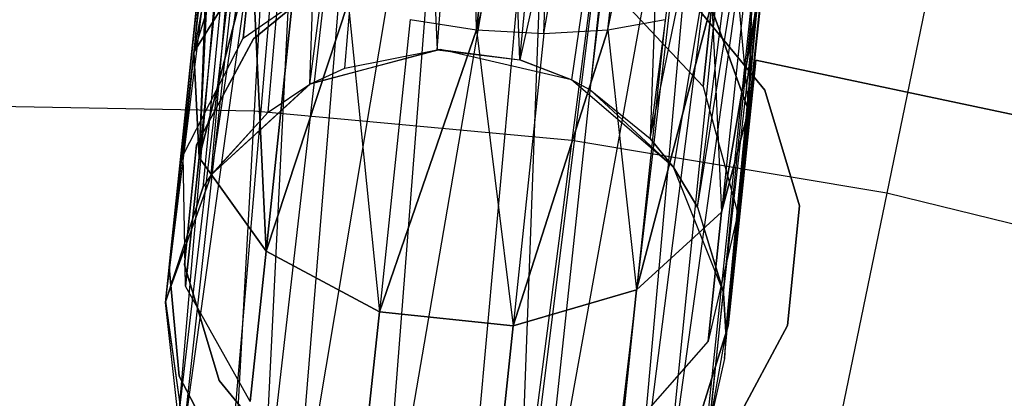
# Model space of a CAD drawing. Extents: x 0.3 to 7.1, y -3.38 to 3.38.
# Tile 310 of 394: x 3.7 to 4.05, y 1.43 to 1.57. Entities that reach past the tile are written whole.
import ezdxf

# ---------------------------------------------------------------- set-up
doc = ezdxf.new("R2010")
doc.units = 0
doc.header["$LTSCALE"] = 2.54
doc.layers.get('0').update_dxf_attribs({"linetype": 'CONTINUOUS'})

# ---------------------------------------------------------------- blocks, each defined once
blk = doc.blocks.new('SINGLES_B_BB_STL')
at = {"color": 0}
for p, q in [((3.90736, 1.56349, 14.39164), (3.98148, 1.926, 14.56186)), ((3.90736, 1.56349, 14.39164), (3.98148, 1.926, 14.56186)), ((3.86063, 1.56349, 13.85926), (3.85159, 1.92212, 13.67289)), ((3.86063, 1.56349, 13.85926), (3.85159, 1.92212, 13.67289)), ((3.94403, 1.91241, 14.58838), (3.86063, 1.56349, 14.40201)), ((3.94403, 1.91241, 14.58838), (3.86063, 1.56349, 14.40201)), ((3.86063, 1.56349, 14.40201), (3.89715, 1.911, 14.59795)), ((3.86063, 1.56349, 14.40201), (3.89715, 1.911, 14.59795)), ((3.89715, 1.911, 13.66332), (3.86063, 1.56349, 13.85926)), ((3.89715, 1.911, 13.66332), (3.86063, 1.56349, 13.85926)), ((3.88456, 1.56222, 14.39938), (3.94403, 1.91241, 14.58838)), ((3.88456, 1.56222, 14.39938), (3.94403, 1.91241, 14.58838)), ((3.88456, 1.56222, 13.86189), (3.94403, 1.91241, 13.67289)), ((3.88456, 1.56222, 13.86189), (3.94403, 1.91241, 13.67289)), ((3.88456, 1.56222, 13.86189), (3.89715, 1.911, 13.66332)), ((3.88456, 1.56222, 13.86189), (3.89715, 1.911, 13.66332)), ((3.90736, 1.56349, 14.39164), (3.94403, 1.91241, 14.58838)), ((3.90736, 1.56349, 14.39164), (3.94403, 1.91241, 14.58838)), ((3.90736, 1.56349, 13.86962), (3.94403, 1.91241, 13.67289)), ((3.90736, 1.56349, 13.86962), (3.94403, 1.91241, 13.67289)), ((3.80128, 1.54414, 41.75718), (3.83561, 1.81308, 41.64151)), ((3.80128, 1.54414, 41.75718), (3.83561, 1.81308, 41.64151)), ((3.81375, 1.54991, 41.76202), (3.83561, 1.81308, 41.64151)), ((3.81375, 1.54991, 41.76202), (3.83561, 1.81308, 41.64151)), ((3.83561, 1.81308, 41.64151), (3.84657, 1.55644, 41.76883)), ((3.83561, 1.81308, 41.64151), (3.84657, 1.55644, 41.76883)), ((3.84657, 1.55644, 41.76883), (3.86665, 1.81521, 41.65211)), ((3.84657, 1.55644, 41.76883), (3.86665, 1.81521, 41.65211)), ((3.87597, 1.55288, 41.76851), (3.86665, 1.81521, 41.65211)), ((3.87597, 1.55288, 41.76851), (3.86665, 1.81521, 41.65211)), ((3.87597, 1.55288, 41.76851), (3.90074, 1.81213, 41.6531)), ((3.87597, 1.55288, 41.76851), (3.90074, 1.81213, 41.6531)), ((3.80973, 1.80626, 41.62273), (3.7661, 1.51183, 41.73241)), ((3.80973, 1.80626, 41.62273), (3.7661, 1.51183, 41.73241)), ((3.78646, 1.5342, 41.74929), (3.80973, 1.80626, 41.62273)), ((3.78646, 1.5342, 41.74929), (3.80973, 1.80626, 41.62273)), ((3.80128, 1.54414, 41.75718), (3.80973, 1.80626, 41.62273)), ((3.80128, 1.54414, 41.75718), (3.80973, 1.80626, 41.62273)), ((3.93231, 1.80414, 41.6439), (3.87597, 1.55288, 41.76851)), ((3.93231, 1.80414, 41.6439), (3.87597, 1.55288, 41.76851)), ((3.8945, 1.54571, 41.76495), (3.93231, 1.80414, 41.6439)), ((3.8945, 1.54571, 41.76495), (3.93231, 1.80414, 41.6439)), ((3.901, 1.54212, 41.76296), (3.93231, 1.80414, 41.6439)), ((3.901, 1.54212, 41.76296), (3.93231, 1.80414, 41.6439)), ((3.93231, 1.80414, 41.6439), (3.9224, 1.5248, 41.75264)), ((3.93231, 1.80414, 41.6439), (3.9224, 1.5248, 41.75264)), ((3.74987, 1.4664, 41.69962), (3.79065, 1.79456, 41.59578)), ((3.74987, 1.4664, 41.69962), (3.79065, 1.79456, 41.59578)), ((3.79065, 1.79456, 41.59578), (3.76322, 1.50723, 41.72901)), ((3.79065, 1.79456, 41.59578), (3.76322, 1.50723, 41.72901)), ((3.7661, 1.51183, 41.73241), (3.79065, 1.79456, 41.59578)), ((3.7661, 1.51183, 41.73241), (3.79065, 1.79456, 41.59578)), ((3.9224, 1.5248, 41.75264), (3.95691, 1.79289, 41.62686)), ((3.9224, 1.5248, 41.75264), (3.95691, 1.79289, 41.62686)), ((3.74987, 1.4664, 41.69962), (3.78279, 1.7796, 41.56472)), ((3.74987, 1.4664, 41.69962), (3.78279, 1.7796, 41.56472)), ((3.9224, 1.5248, 41.75264), (3.97446, 1.77853, 41.60224)), ((3.9224, 1.5248, 41.75264), (3.97446, 1.77853, 41.60224)), ((3.93087, 1.51443, 41.74614), (3.97446, 1.77853, 41.60224)), ((3.93087, 1.51443, 41.74614), (3.97446, 1.77853, 41.60224)), ((3.93923, 1.50038, 41.73706), (3.97446, 1.77853, 41.60224)), ((3.93923, 1.50038, 41.73706), (3.97446, 1.77853, 41.60224)), ((3.74987, 1.4664, 41.69962), (3.78416, 1.76955, 41.54523)), ((3.74987, 1.4664, 41.69962), (3.78416, 1.76955, 41.54523)), ((3.75452, 1.42483, 41.67088), (3.78416, 1.76955, 41.54523)), ((3.75452, 1.42483, 41.67088), (3.78416, 1.76955, 41.54523)), ((3.93923, 1.50038, 41.73706), (3.98169, 1.76301, 41.57321)), ((3.93923, 1.50038, 41.73706), (3.98169, 1.76301, 41.57321)), ((3.94849, 1.46978, 41.71655), (3.98169, 1.76301, 41.57321)), ((3.94849, 1.46978, 41.71655), (3.98169, 1.76301, 41.57321)), ((3.98169, 1.76301, 41.57321), (3.94938, 1.4559, 41.70694)), ((3.98169, 1.76301, 41.57321), (3.94938, 1.4559, 41.70694)), ((3.75452, 1.42483, 41.67088), (3.79346, 1.75605, 41.52061)), ((3.75452, 1.42483, 41.67088), (3.79346, 1.75605, 41.52061)), ((3.75641, 1.41964, 41.66739), (3.79346, 1.75605, 41.52061)), ((3.75641, 1.41964, 41.66739), (3.79346, 1.75605, 41.52061)), ((3.75641, 1.41964, 41.66739), (3.80239, 1.74875, 41.50809)), ((3.75641, 1.41964, 41.66739), (3.80239, 1.74875, 41.50809)), ((3.77175, 1.39344, 41.65019), (3.80239, 1.74875, 41.50809)), ((3.77175, 1.39344, 41.65019), (3.80239, 1.74875, 41.50809)), ((3.78409, 1.38073, 41.6422), (3.80239, 1.74875, 41.50809)), ((3.78409, 1.38073, 41.6422), (3.80239, 1.74875, 41.50809)), ((3.97692, 1.74721, 41.54115), (3.92782, 1.39445, 41.66237)), ((3.97692, 1.74721, 41.54115), (3.92782, 1.39445, 41.66237)), ((3.94232, 1.41957, 41.68102), (3.97692, 1.74721, 41.54115)), ((3.94232, 1.41957, 41.68102), (3.97692, 1.74721, 41.54115)), ((3.94355, 1.42283, 41.68339), (3.97692, 1.74721, 41.54115)), ((3.94355, 1.42283, 41.68339), (3.97692, 1.74721, 41.54115)), ((3.94889, 1.44655, 41.70038), (3.97692, 1.74721, 41.54115)), ((3.94889, 1.44655, 41.70038), (3.97692, 1.74721, 41.54115)), ((3.94938, 1.4559, 41.70694), (3.97692, 1.74721, 41.54115)), ((3.94938, 1.4559, 41.70694), (3.97692, 1.74721, 41.54115)), ((3.78409, 1.38073, 41.6422), (3.82487, 1.7369, 41.48944)), ((3.78409, 1.38073, 41.6422), (3.82487, 1.7369, 41.48944)), ((3.79517, 1.37244, 41.63722), (3.82487, 1.7369, 41.48944)), ((3.79517, 1.37244, 41.63722), (3.82487, 1.7369, 41.48944)), ((3.91704, 1.38284, 41.65345), (3.96203, 1.73537, 41.51479)), ((3.91704, 1.38284, 41.65345), (3.96203, 1.73537, 41.51479)), ((3.92782, 1.39445, 41.66237), (3.96203, 1.73537, 41.51479)), ((3.92782, 1.39445, 41.66237), (3.96203, 1.73537, 41.51479)), ((3.79517, 1.37244, 41.63722), (3.85478, 1.72788, 41.47787)), ((3.79517, 1.37244, 41.63722), (3.85478, 1.72788, 41.47787)), ((3.82597, 1.35925, 41.63025), (3.85478, 1.72788, 41.47787)), ((3.82597, 1.35925, 41.63025), (3.85478, 1.72788, 41.47787)), ((3.94816, 1.72968, 41.50071), (3.88183, 1.36189, 41.6362)), ((3.94816, 1.72968, 41.50071), (3.88183, 1.36189, 41.6362)), ((3.90623, 1.3742, 41.64662), (3.94816, 1.72968, 41.50071)), ((3.90623, 1.3742, 41.64662), (3.94816, 1.72968, 41.50071)), ((3.91704, 1.38284, 41.65345), (3.94816, 1.72968, 41.50071)), ((3.91704, 1.38284, 41.65345), (3.94816, 1.72968, 41.50071)), ((3.88862, 1.72339, 41.47603), (3.82597, 1.35925, 41.63025)), ((3.88862, 1.72339, 41.47603), (3.82597, 1.35925, 41.63025)), ((3.85534, 1.35665, 41.63059), (3.88862, 1.72339, 41.47603)), ((3.85534, 1.35665, 41.63059), (3.88862, 1.72339, 41.47603)), ((3.87496, 1.3598, 41.63424), (3.92051, 1.72411, 41.48405)), ((3.87496, 1.3598, 41.63424), (3.92051, 1.72411, 41.48405)), ((3.87496, 1.3598, 41.63424), (3.88862, 1.72339, 41.47603)), ((3.87496, 1.3598, 41.63424), (3.88862, 1.72339, 41.47603)), ((3.88183, 1.36189, 41.6362), (3.92051, 1.72411, 41.48405)), ((3.88183, 1.36189, 41.6362), (3.92051, 1.72411, 41.48405)), ((3.78906, 1.67141, 5.06027), (3.78146, 1.53459, 5.19861)), ((3.78906, 1.67141, 5.06027), (3.78146, 1.53459, 5.19861)), ((3.91224, 1.66, 5.06027), (3.89456, 1.52411, 5.19861)), ((3.91224, 1.66, 5.06027), (3.89456, 1.52411, 5.19861)), ((3.78577, 1.63858, 14.0011), (3.75997, 1.55551, 14.01272)), ((3.78577, 1.63858, 14.0011), (3.75997, 1.55551, 14.01272)), ((4.03425, 1.63952, 5.06027), (4.00658, 1.50531, 5.19861)), ((4.03425, 1.63952, 5.06027), (4.00658, 1.50531, 5.19861)), ((3.77367, 1.6307, 13.9818), (3.75997, 1.55551, 14.01272)), ((3.77367, 1.6307, 13.9818), (3.75997, 1.55551, 14.01272)), ((3.77367, 1.6307, 14.27947), (3.75997, 1.55551, 14.24855)), ((3.77367, 1.6307, 14.27947), (3.75997, 1.55551, 14.24855)), ((3.76689, 1.62138, 14.30065), (3.75997, 1.55551, 14.24855)), ((3.76689, 1.62138, 13.96062), (3.75997, 1.55551, 14.01272)), ((3.76689, 1.62138, 13.96062), (3.75997, 1.55551, 14.01272)), ((3.76689, 1.62138, 14.30065), (3.75997, 1.55551, 14.24855)), ((3.76689, 1.62138, 13.96062), (3.76184, 1.51812, 13.9829)), ((3.76689, 1.62138, 13.96062), (3.76184, 1.51812, 13.9829)), ((3.94946, 1.62137, 14.26016), (3.95743, 1.53476, 14.24855)), ((3.94946, 1.62137, 14.26016), (3.95743, 1.53476, 14.24855)), ((3.76563, 1.61634, 14.31155), (3.75997, 1.55551, 14.24855)), ((3.76563, 1.61634, 14.31155), (3.75997, 1.55551, 14.24855)), ((3.76563, 1.61634, 14.31155), (3.76184, 1.51812, 14.27836)), ((3.76563, 1.61634, 14.31155), (3.76184, 1.51812, 14.27836)), ((3.76563, 1.61634, 13.94972), (3.76184, 1.51812, 13.9829)), ((3.76563, 1.61634, 13.94972), (3.76184, 1.51812, 13.9829)), ((3.76184, 1.51812, 13.9829), (3.76582, 1.61116, 13.93882)), ((3.76582, 1.61116, 14.32245), (3.76184, 1.51812, 14.27836)), ((3.76582, 1.61116, 14.32245), (3.76184, 1.51812, 14.27836)), ((3.76184, 1.51812, 13.9829), (3.76582, 1.61116, 13.93882)), ((3.95743, 1.53476, 14.01272), (3.95965, 1.61115, 13.9818)), ((3.95965, 1.61115, 14.27947), (3.95743, 1.53476, 14.24855)), ((3.95743, 1.53476, 14.01272), (3.95965, 1.61115, 13.9818)), ((3.95965, 1.61115, 14.27947), (3.95743, 1.53476, 14.24855)), ((3.77051, 1.60063, 13.91764), (3.76184, 1.51812, 13.9829)), ((3.77051, 1.60063, 13.91764), (3.76184, 1.51812, 13.9829)), ((3.77051, 1.60063, 14.34362), (3.76184, 1.51812, 14.27836)), ((3.77051, 1.60063, 14.34362), (3.76184, 1.51812, 14.27836)), ((3.96435, 1.60062, 14.30065), (3.95743, 1.53476, 14.24855)), ((3.96435, 1.60062, 13.96062), (3.95743, 1.53476, 14.01272)), ((3.96435, 1.60062, 13.96062), (3.95743, 1.53476, 14.01272)), ((3.96435, 1.60062, 14.30065), (3.95743, 1.53476, 14.24855)), ((3.75997, 1.55551, 14.01272), (3.78049, 1.5884, 14.04079)), ((3.78049, 1.5884, 14.22048), (3.75997, 1.55551, 14.24855)), ((3.75997, 1.55551, 14.01272), (3.78049, 1.5884, 14.04079)), ((3.78049, 1.5884, 14.22048), (3.75997, 1.55551, 14.24855)), ((3.78071, 1.59041, 13.89833), (3.76184, 1.51812, 13.9829)), ((3.78071, 1.59041, 13.89833), (3.76184, 1.51812, 13.9829)), ((3.76184, 1.51812, 14.27836), (3.78071, 1.59041, 14.36293)), ((3.76184, 1.51812, 14.27836), (3.78071, 1.59041, 14.36293)), ((3.77756, 1.5605, 14.09854), (3.78049, 1.5884, 14.04079)), ((3.77756, 1.5605, 14.09854), (3.78049, 1.5884, 14.04079)), ((3.78049, 1.5884, 14.22048), (3.77756, 1.5605, 14.16273)), ((3.78049, 1.5884, 14.22048), (3.77756, 1.5605, 14.16273)), ((3.78071, 1.59041, 13.89833), (3.78568, 1.48477, 13.95819)), ((3.78071, 1.59041, 13.89833), (3.78568, 1.48477, 13.95819)), ((3.78568, 1.48477, 14.30308), (3.78071, 1.59041, 14.36293)), ((3.78568, 1.48477, 14.30308), (3.78071, 1.59041, 14.36293)), ((3.94782, 1.49857, 13.9829), (3.96327, 1.5904, 13.93882)), ((3.96327, 1.5904, 14.32245), (3.94782, 1.49857, 14.27836)), ((3.94782, 1.49857, 13.9829), (3.96327, 1.5904, 13.93882)), ((3.96327, 1.5904, 14.32245), (3.94782, 1.49857, 14.27836)), ((3.96327, 1.5904, 14.32245), (3.95743, 1.53476, 14.24855)), ((3.96327, 1.5904, 13.93882), (3.95743, 1.53476, 14.01272)), ((3.96327, 1.5904, 13.93882), (3.95743, 1.53476, 14.01272)), ((3.96327, 1.5904, 14.32245), (3.95743, 1.53476, 14.24855)), ((3.77756, 1.5605, 14.09854), (3.81643, 1.58752, 14.10565)), ((3.77756, 1.5605, 14.16273), (3.81643, 1.58752, 14.15562)), ((3.77756, 1.5605, 14.09854), (3.81643, 1.58752, 14.10565)), ((3.77756, 1.5605, 14.16273), (3.81643, 1.58752, 14.15562)), ((3.78122, 1.56034, 41.9), (3.81446, 1.58749, 41.9)), ((3.81446, 1.58749, 41.7), (3.78122, 1.56034, 41.7)), ((3.81446, 1.58749, 41.7), (3.78122, 1.56034, 41.7)), ((3.78122, 1.56034, 41.9), (3.81446, 1.58749, 41.9)), ((3.7958, 1.58109, 13.88201), (3.78568, 1.48477, 13.95819)), ((3.7958, 1.58109, 13.88201), (3.78568, 1.48477, 13.95819)), ((3.78568, 1.48477, 14.30308), (3.7958, 1.58109, 14.37926)), ((3.78568, 1.48477, 14.30308), (3.7958, 1.58109, 14.37926)), ((3.95649, 1.58108, 13.91764), (3.94782, 1.49857, 13.9829)), ((3.95649, 1.58108, 13.91764), (3.94782, 1.49857, 13.9829)), ((3.95649, 1.58108, 14.34362), (3.94782, 1.49857, 14.27836)), ((3.95649, 1.58108, 14.34362), (3.94782, 1.49857, 14.27836)), ((3.90886, 1.57781, 14.10565), (3.94126, 1.5433, 14.09854)), ((3.90886, 1.57781, 14.15562), (3.94126, 1.5433, 14.16273)), ((3.90886, 1.57781, 14.10565), (3.94126, 1.5433, 14.09854)), ((3.90886, 1.57781, 14.15562), (3.94126, 1.5433, 14.16273)), ((3.7512, 1.47904, 14.22658), (3.76115, 1.57366, 14.22658)), ((3.76115, 1.57366, 14.02658), (3.7512, 1.47904, 14.02658)), ((3.76115, 1.57366, 14.02658), (3.7512, 1.47904, 14.02658)), ((3.7512, 1.47904, 14.22658), (3.76115, 1.57366, 14.22658)), ((3.93607, 1.57525, 41.9), (3.96323, 1.54201, 41.9)), ((3.96323, 1.54201, 41.7), (3.93607, 1.57525, 41.7)), ((3.96323, 1.54201, 41.7), (3.93607, 1.57525, 41.7)), ((3.93607, 1.57525, 41.9), (3.96323, 1.54201, 41.9)), ((3.78568, 1.48477, 13.95819), (3.81492, 1.57321, 13.86962)), ((3.81492, 1.57321, 14.39164), (3.78568, 1.48477, 14.30308)), ((3.78568, 1.48477, 13.95819), (3.81492, 1.57321, 13.86962)), ((3.81492, 1.57321, 14.39164), (3.78568, 1.48477, 14.30308)), ((3.81492, 1.57321, 13.86962), (3.82601, 1.46311, 13.94423)), ((3.81492, 1.57321, 13.86962), (3.82601, 1.46311, 13.94423)), ((3.81492, 1.57321, 14.39164), (3.82601, 1.46311, 14.31703)), ((3.81492, 1.57321, 14.39164), (3.82601, 1.46311, 14.31703)), ((3.91757, 1.47091, 13.95819), (3.9444, 1.5732, 13.89833)), ((3.9444, 1.5732, 14.36293), (3.91757, 1.47091, 14.30308)), ((3.91757, 1.47091, 13.95819), (3.9444, 1.5732, 13.89833)), ((3.9444, 1.5732, 14.36293), (3.91757, 1.47091, 14.30308)), ((3.94126, 1.5433, 14.09854), (3.94419, 1.57119, 14.04079)), ((3.94126, 1.5433, 14.09854), (3.94419, 1.57119, 14.04079)), ((3.94419, 1.57119, 14.22048), (3.94126, 1.5433, 14.16273)), ((3.94419, 1.57119, 14.22048), (3.94126, 1.5433, 14.16273)), ((3.94419, 1.57119, 14.04079), (3.95743, 1.53476, 14.01272)), ((3.95743, 1.53476, 14.24855), (3.94419, 1.57119, 14.22048)), ((3.94419, 1.57119, 14.04079), (3.95743, 1.53476, 14.01272)), ((3.95743, 1.53476, 14.24855), (3.94419, 1.57119, 14.22048)), ((3.9444, 1.5732, 13.89833), (3.94782, 1.49857, 13.9829)), ((3.9444, 1.5732, 13.89833), (3.94782, 1.49857, 13.9829)), ((3.9444, 1.5732, 14.36293), (3.94782, 1.49857, 14.27836)), ((3.9444, 1.5732, 14.36293), (3.94782, 1.49857, 14.27836)), ((3.83696, 1.56723, 13.86189), (3.82601, 1.46311, 13.94423)), ((3.83696, 1.56723, 13.86189), (3.82601, 1.46311, 13.94423)), ((3.83696, 1.56723, 14.39938), (3.82601, 1.46311, 14.31703)), ((3.83696, 1.56723, 14.39938), (3.82601, 1.46311, 14.31703)), ((3.83696, 1.56723, 14.39938), (3.86063, 1.56349, 14.40201)), ((3.83696, 1.56723, 13.86189), (3.86063, 1.56349, 13.85926)), ((3.83696, 1.56723, 14.39938), (3.86063, 1.56349, 14.40201)), ((3.83696, 1.56723, 13.86189), (3.86063, 1.56349, 13.85926)), ((3.90736, 1.56349, 14.39164), (3.9277, 1.56722, 14.37926)), ((3.90736, 1.56349, 13.86962), (3.9277, 1.56722, 13.88201)), ((3.90736, 1.56349, 14.39164), (3.9277, 1.56722, 14.37926)), ((3.90736, 1.56349, 13.86962), (3.9277, 1.56722, 13.88201)), ((3.9277, 1.56722, 13.88201), (3.91757, 1.47091, 13.95819)), ((3.9277, 1.56722, 13.88201), (3.91757, 1.47091, 13.95819)), ((3.9277, 1.56722, 14.37926), (3.91757, 1.47091, 14.30308)), ((3.9277, 1.56722, 14.37926), (3.91757, 1.47091, 14.30308)), ((3.82601, 1.46311, 13.94423), (3.86063, 1.56349, 13.85926)), ((3.86063, 1.56349, 14.40201), (3.82601, 1.46311, 14.31703)), ((3.82601, 1.46311, 13.94423), (3.86063, 1.56349, 13.85926)), ((3.86063, 1.56349, 14.40201), (3.82601, 1.46311, 14.31703)), ((3.86063, 1.56349, 14.40201), (3.88456, 1.56222, 14.39938)), ((3.86063, 1.56349, 13.85926), (3.87362, 1.45811, 13.94423)), ((3.86063, 1.56349, 13.85926), (3.87362, 1.45811, 13.94423)), ((3.86063, 1.56349, 13.85926), (3.88456, 1.56222, 13.86189)), ((3.86063, 1.56349, 14.40201), (3.88456, 1.56222, 14.39938)), ((3.86063, 1.56349, 14.40201), (3.87362, 1.45811, 14.31703)), ((3.86063, 1.56349, 14.40201), (3.87362, 1.45811, 14.31703)), ((3.86063, 1.56349, 13.85926), (3.88456, 1.56222, 13.86189)), ((3.87362, 1.45811, 13.94423), (3.90736, 1.56349, 13.86962)), ((3.90736, 1.56349, 14.39164), (3.87362, 1.45811, 14.31703)), ((3.87362, 1.45811, 13.94423), (3.90736, 1.56349, 13.86962)), ((3.90736, 1.56349, 14.39164), (3.87362, 1.45811, 14.31703)), ((3.88456, 1.56222, 14.39938), (3.90736, 1.56349, 14.39164)), ((3.88456, 1.56222, 13.86189), (3.90736, 1.56349, 13.86962)), ((3.88456, 1.56222, 14.39938), (3.90736, 1.56349, 14.39164)), ((3.88456, 1.56222, 13.86189), (3.90736, 1.56349, 13.86962)), ((3.90736, 1.56349, 13.86962), (3.91757, 1.47091, 13.95819)), ((3.90736, 1.56349, 13.86962), (3.91757, 1.47091, 13.95819)), ((3.90736, 1.56349, 14.39164), (3.91757, 1.47091, 14.30308)), ((3.90736, 1.56349, 14.39164), (3.91757, 1.47091, 14.30308)), ((3.75612, 1.5189, 14.08851), (3.77756, 1.5605, 14.09854)), ((3.75612, 1.5189, 14.17276), (3.77756, 1.5605, 14.16273)), ((3.75612, 1.5189, 14.08851), (3.77756, 1.5605, 14.09854)), ((3.75612, 1.5189, 14.17276), (3.77756, 1.5605, 14.16273)), ((3.76091, 1.52253, 41.9), (3.78122, 1.56034, 41.9)), ((3.78122, 1.56034, 41.7), (3.76091, 1.52253, 41.7)), ((3.78122, 1.56034, 41.7), (3.76091, 1.52253, 41.7)), ((3.76091, 1.52253, 41.9), (3.78122, 1.56034, 41.9)), ((3.77756, 1.5605, 14.16273), (3.77756, 1.5605, 14.09854)), ((3.77756, 1.5605, 14.16273), (3.77756, 1.5605, 14.09854)), ((3.78122, 1.56034, 41.7), (3.78122, 1.56034, 41.9)), ((3.78122, 1.56034, 41.7), (3.78122, 1.56034, 41.9)), ((3.88456, 1.56222, 13.86189), (3.87362, 1.45811, 13.94423)), ((3.88456, 1.56222, 13.86189), (3.87362, 1.45811, 13.94423)), ((3.88456, 1.56222, 14.39938), (3.87362, 1.45811, 14.31703)), ((3.88456, 1.56222, 14.39938), (3.87362, 1.45811, 14.31703)), ((3.84777, 1.55646, 41.90698), (3.80149, 1.54426, 41.90698)), ((3.84777, 1.55646, 41.90698), (3.80149, 1.54426, 41.90698)), ((3.80149, 1.54426, 41.90698), (3.84657, 1.55644, 41.76883)), ((3.80149, 1.54426, 41.90698), (3.84657, 1.55644, 41.76883)), ((3.81375, 1.54991, 41.76202), (3.84657, 1.55644, 41.76883)), ((3.81375, 1.54991, 41.76202), (3.84657, 1.55644, 41.76883)), ((3.84777, 1.55646, 41.90698), (3.84657, 1.55644, 41.76883)), ((3.84777, 1.55646, 41.90698), (3.84657, 1.55644, 41.76883)), ((3.84657, 1.55644, 41.76883), (3.87597, 1.55288, 41.76851)), ((3.84657, 1.55644, 41.76883), (3.87597, 1.55288, 41.76851)), ((3.89442, 1.54576, 41.90698), (3.84777, 1.55646, 41.90698)), ((3.84777, 1.55646, 41.90698), (3.87597, 1.55288, 41.76851)), ((3.84777, 1.55646, 41.90698), (3.87597, 1.55288, 41.76851)), ((3.89442, 1.54576, 41.90698), (3.84777, 1.55646, 41.90698)), ((3.75612, 1.5189, 14.08851), (3.75997, 1.55551, 14.01272)), ((3.75612, 1.5189, 14.08851), (3.75997, 1.55551, 14.01272)), ((3.75997, 1.55551, 14.24855), (3.75612, 1.5189, 14.17276)), ((3.75997, 1.55551, 14.24855), (3.75612, 1.5189, 14.17276)), ((3.75997, 1.55551, 14.24855), (3.76184, 1.51812, 14.27836)), ((3.76184, 1.51812, 13.9829), (3.75997, 1.55551, 14.01272)), ((3.76184, 1.51812, 13.9829), (3.75997, 1.55551, 14.01272)), ((3.75997, 1.55551, 14.24855), (3.76184, 1.51812, 14.27836)), ((3.87597, 1.55288, 41.76851), (3.8945, 1.54571, 41.76495)), ((3.89442, 1.54576, 41.90698), (3.87597, 1.55288, 41.76851)), ((3.89442, 1.54576, 41.90698), (3.87597, 1.55288, 41.76851)), ((3.87597, 1.55288, 41.76851), (3.8945, 1.54571, 41.76495)), ((3.96005, 1.55276, 14.22658), (3.9501, 1.45813, 14.22658)), ((3.9501, 1.45813, 14.02658), (3.96005, 1.55276, 14.02658)), ((3.96005, 1.55276, 14.22658), (3.9501, 1.45813, 14.22658)), ((3.9501, 1.45813, 14.02658), (3.96005, 1.55276, 14.02658)), ((4.08691, 1.52579, 14.02658), (3.96005, 1.55276, 14.02658)), ((3.96005, 1.55276, 14.02658), (3.96005, 1.55276, 14.22658)), ((3.96005, 1.55276, 14.22658), (4.08691, 1.52579, 14.22658)), ((3.96005, 1.55276, 14.22658), (4.08691, 1.52579, 14.22658)), ((4.08691, 1.52579, 14.02658), (3.96005, 1.55276, 14.02658)), ((3.96005, 1.55276, 14.02658), (3.96005, 1.55276, 14.22658)), ((3.80128, 1.54414, 41.75718), (3.81375, 1.54991, 41.76202)), ((3.80128, 1.54414, 41.75718), (3.81375, 1.54991, 41.76202)), ((3.80149, 1.54426, 41.90698), (3.81375, 1.54991, 41.76202)), ((3.80149, 1.54426, 41.90698), (3.81375, 1.54991, 41.76202)), ((3.93075, 1.5146, 41.90698), (3.89442, 1.54576, 41.90698)), ((3.89442, 1.54576, 41.90698), (3.8945, 1.54571, 41.76495)), ((3.89442, 1.54576, 41.90698), (3.8945, 1.54571, 41.76495)), ((3.89442, 1.54576, 41.90698), (3.901, 1.54212, 41.76296)), ((3.89442, 1.54576, 41.90698), (3.901, 1.54212, 41.76296)), ((3.93075, 1.5146, 41.90698), (3.89442, 1.54576, 41.90698)), ((3.8945, 1.54571, 41.76495), (3.901, 1.54212, 41.76296)), ((3.8945, 1.54571, 41.76495), (3.901, 1.54212, 41.76296)), ((3.80149, 1.54426, 41.90698), (3.76618, 1.51195, 41.90698)), ((3.80149, 1.54426, 41.90698), (3.76618, 1.51195, 41.90698)), ((3.80128, 1.54414, 41.75718), (3.76618, 1.51195, 41.90698)), ((3.80128, 1.54414, 41.75718), (3.76618, 1.51195, 41.90698)), ((3.78646, 1.5342, 41.74929), (3.80128, 1.54414, 41.75718)), ((3.78646, 1.5342, 41.74929), (3.80128, 1.54414, 41.75718)), ((3.80128, 1.54414, 41.75718), (3.80149, 1.54426, 41.90698)), ((3.80128, 1.54414, 41.75718), (3.80149, 1.54426, 41.90698)), ((3.901, 1.54212, 41.76296), (3.9224, 1.5248, 41.75264)), ((3.93075, 1.5146, 41.90698), (3.901, 1.54212, 41.76296)), ((3.93075, 1.5146, 41.90698), (3.901, 1.54212, 41.76296)), ((3.901, 1.54212, 41.76296), (3.9224, 1.5248, 41.75264)), ((3.94126, 1.5433, 14.09854), (3.95358, 1.49815, 14.08851)), ((3.94126, 1.5433, 14.16273), (3.94126, 1.5433, 14.09854)), ((3.94126, 1.5433, 14.16273), (3.94126, 1.5433, 14.09854)), ((3.94126, 1.5433, 14.16273), (3.95358, 1.49815, 14.17276)), ((3.94126, 1.5433, 14.09854), (3.95358, 1.49815, 14.08851)), ((3.94126, 1.5433, 14.16273), (3.95358, 1.49815, 14.17276)), ((3.96323, 1.54201, 41.9), (3.9756, 1.50091, 41.9)), ((3.9756, 1.50091, 41.7), (3.96323, 1.54201, 41.7)), ((3.96323, 1.54201, 41.7), (3.96323, 1.54201, 41.9)), ((3.96323, 1.54201, 41.7), (3.96323, 1.54201, 41.9)), ((3.9756, 1.50091, 41.7), (3.96323, 1.54201, 41.7)), ((3.96323, 1.54201, 41.9), (3.9756, 1.50091, 41.9)), ((3.78146, 1.53459, 5.19861), (3.6679, 1.53669, 5.19861)), ((3.78146, 1.53459, 5.19861), (3.6679, 1.53669, 5.19861)), ((3.7661, 1.51183, 41.73241), (3.78646, 1.5342, 41.74929)), ((3.7661, 1.51183, 41.73241), (3.78646, 1.5342, 41.74929)), ((3.78646, 1.5342, 41.74929), (3.76618, 1.51195, 41.90698)), ((3.78646, 1.5342, 41.74929), (3.76618, 1.51195, 41.90698)), ((3.78146, 1.53459, 5.19861), (3.77336, 1.38859, 5.32719)), ((3.78146, 1.53459, 5.19861), (3.77336, 1.38859, 5.32719)), ((3.89456, 1.52411, 5.19861), (3.78146, 1.53459, 5.19861)), ((3.89456, 1.52411, 5.19861), (3.78146, 1.53459, 5.19861)), ((3.95743, 1.53476, 14.01272), (3.94782, 1.49857, 13.9829)), ((3.94782, 1.49857, 14.27836), (3.95743, 1.53476, 14.24855)), ((3.95743, 1.53476, 14.01272), (3.94782, 1.49857, 13.9829)), ((3.94782, 1.49857, 14.27836), (3.95743, 1.53476, 14.24855)), ((3.95358, 1.49815, 14.08851), (3.95743, 1.53476, 14.01272)), ((3.95358, 1.49815, 14.08851), (3.95743, 1.53476, 14.01272)), ((3.95743, 1.53476, 14.24855), (3.95358, 1.49815, 14.17276)), ((3.95743, 1.53476, 14.24855), (3.95358, 1.49815, 14.17276)), ((3.9224, 1.5248, 41.75264), (3.93087, 1.51443, 41.74614)), ((3.93075, 1.5146, 41.90698), (3.9224, 1.5248, 41.75264)), ((3.9224, 1.5248, 41.75264), (3.93087, 1.51443, 41.74614)), ((3.93075, 1.5146, 41.90698), (3.9224, 1.5248, 41.75264)), ((3.75661, 1.47982, 41.9), (3.76091, 1.52253, 41.9)), ((3.76091, 1.52253, 41.7), (3.75661, 1.47982, 41.7)), ((3.76091, 1.52253, 41.7), (3.75661, 1.47982, 41.7)), ((3.75661, 1.47982, 41.9), (3.76091, 1.52253, 41.9)), ((3.76091, 1.52253, 41.7), (3.76091, 1.52253, 41.9)), ((3.76091, 1.52253, 41.7), (3.76091, 1.52253, 41.9)), ((3.89456, 1.52411, 5.19861), (3.8757, 1.37911, 5.32719)), ((3.89456, 1.52411, 5.19861), (3.8757, 1.37911, 5.32719)), ((4.00658, 1.50531, 5.19861), (3.89456, 1.52411, 5.19861)), ((4.00658, 1.50531, 5.19861), (3.89456, 1.52411, 5.19861)), ((3.75702, 1.47225, 14.07785), (3.75612, 1.5189, 14.08851)), ((3.75702, 1.47225, 14.18341), (3.75612, 1.5189, 14.17276)), ((3.75612, 1.5189, 14.17276), (3.75612, 1.5189, 14.08851)), ((3.75702, 1.47225, 14.07785), (3.75612, 1.5189, 14.08851)), ((3.75612, 1.5189, 14.17276), (3.75612, 1.5189, 14.08851)), ((3.75702, 1.47225, 14.18341), (3.75612, 1.5189, 14.17276)), ((3.75702, 1.47225, 14.07785), (3.76184, 1.51812, 13.9829)), ((3.75702, 1.47225, 14.07785), (3.76184, 1.51812, 13.9829)), ((3.76184, 1.51812, 14.27836), (3.75702, 1.47225, 14.18341)), ((3.76184, 1.51812, 14.27836), (3.75702, 1.47225, 14.18341)), ((3.78568, 1.48477, 13.95819), (3.76184, 1.51812, 13.9829)), ((3.76184, 1.51812, 14.27836), (3.78568, 1.48477, 14.30308)), ((3.78568, 1.48477, 13.95819), (3.76184, 1.51812, 13.9829)), ((3.76184, 1.51812, 14.27836), (3.78568, 1.48477, 14.30308)), ((3.94844, 1.47013, 41.90698), (3.93075, 1.5146, 41.90698)), ((3.93923, 1.50038, 41.73706), (3.93075, 1.5146, 41.90698)), ((3.94844, 1.47013, 41.90698), (3.93075, 1.5146, 41.90698)), ((3.93923, 1.50038, 41.73706), (3.93075, 1.5146, 41.90698)), ((3.93087, 1.51443, 41.74614), (3.93075, 1.5146, 41.90698)), ((3.93087, 1.51443, 41.74614), (3.93075, 1.5146, 41.90698)), ((3.93087, 1.51443, 41.74614), (3.93923, 1.50038, 41.73706)), ((3.93087, 1.51443, 41.74614), (3.93923, 1.50038, 41.73706)), ((3.76618, 1.51195, 41.90698), (3.74993, 1.46693, 41.90698)), ((3.76618, 1.51195, 41.90698), (3.74993, 1.46693, 41.90698)), ((3.7661, 1.51183, 41.73241), (3.74993, 1.46693, 41.90698)), ((3.7661, 1.51183, 41.73241), (3.74993, 1.46693, 41.90698)), ((3.76322, 1.50723, 41.72901), (3.7661, 1.51183, 41.73241)), ((3.76322, 1.50723, 41.72901), (3.7661, 1.51183, 41.73241)), ((3.7661, 1.51183, 41.73241), (3.76618, 1.51195, 41.90698)), ((3.7661, 1.51183, 41.73241), (3.76618, 1.51195, 41.90698)), ((3.74987, 1.4664, 41.69962), (3.76322, 1.50723, 41.72901)), ((3.74987, 1.4664, 41.69962), (3.76322, 1.50723, 41.72901)), ((3.76322, 1.50723, 41.72901), (3.74993, 1.46693, 41.90698)), ((3.76322, 1.50723, 41.72901), (3.74993, 1.46693, 41.90698)), ((4.00658, 1.50531, 5.19861), (3.97706, 1.36209, 5.32719)), ((4.00658, 1.50531, 5.19861), (3.97706, 1.36209, 5.32719)), ((4.11691, 1.47828, 5.19861), (4.00658, 1.50531, 5.19861)), ((4.11691, 1.47828, 5.19861), (4.00658, 1.50531, 5.19861)), ((3.93923, 1.50038, 41.73706), (3.94849, 1.46978, 41.71655)), ((3.93923, 1.50038, 41.73706), (3.94849, 1.46978, 41.71655)), ((3.93923, 1.50038, 41.73706), (3.94844, 1.47013, 41.90698)), ((3.93923, 1.50038, 41.73706), (3.94844, 1.47013, 41.90698)), ((3.9756, 1.50091, 41.9), (3.9713, 1.45821, 41.9)), ((3.9713, 1.45821, 41.7), (3.9756, 1.50091, 41.7)), ((3.9713, 1.45821, 41.7), (3.9756, 1.50091, 41.7)), ((3.9756, 1.50091, 41.9), (3.9713, 1.45821, 41.9)), ((3.9756, 1.50091, 41.7), (3.9756, 1.50091, 41.9)), ((3.9756, 1.50091, 41.7), (3.9756, 1.50091, 41.9)), ((3.94782, 1.49857, 13.9829), (3.91757, 1.47091, 13.95819)), ((3.91757, 1.47091, 14.30308), (3.94782, 1.49857, 14.27836)), ((3.94782, 1.49857, 13.9829), (3.91757, 1.47091, 13.95819)), ((3.91757, 1.47091, 14.30308), (3.94782, 1.49857, 14.27836)), ((3.943, 1.4527, 14.07785), (3.94782, 1.49857, 13.9829)), ((3.943, 1.4527, 14.07785), (3.94782, 1.49857, 13.9829)), ((3.94782, 1.49857, 14.27836), (3.943, 1.4527, 14.18341)), ((3.94782, 1.49857, 14.27836), (3.943, 1.4527, 14.18341)), ((3.95358, 1.49815, 14.08851), (3.943, 1.4527, 14.07785)), ((3.95358, 1.49815, 14.17276), (3.943, 1.4527, 14.18341)), ((3.95358, 1.49815, 14.08851), (3.943, 1.4527, 14.07785)), ((3.95358, 1.49815, 14.17276), (3.943, 1.4527, 14.18341)), ((3.95358, 1.49815, 14.17276), (3.95358, 1.49815, 14.08851)), ((3.95358, 1.49815, 14.17276), (3.95358, 1.49815, 14.08851)), ((3.78005, 1.43123, 14.06902), (3.78568, 1.48477, 13.95819)), ((3.78005, 1.43123, 14.06902), (3.78568, 1.48477, 13.95819)), ((3.78568, 1.48477, 14.30308), (3.78005, 1.43123, 14.19224)), ((3.78568, 1.48477, 14.30308), (3.78005, 1.43123, 14.19224)), ((3.82601, 1.46311, 13.94423), (3.78568, 1.48477, 13.95819)), ((3.78568, 1.48477, 14.30308), (3.82601, 1.46311, 14.31703)), ((3.82601, 1.46311, 13.94423), (3.78568, 1.48477, 13.95819)), ((3.78568, 1.48477, 14.30308), (3.82601, 1.46311, 14.31703)), ((3.75477, 1.44018, 14.22658), (3.7512, 1.47904, 14.22658)), ((3.7512, 1.47904, 14.02658), (3.75477, 1.44018, 14.02658)), ((3.7512, 1.47904, 14.22658), (3.7512, 1.47904, 14.02658)), ((3.7512, 1.47904, 14.02658), (3.75477, 1.44018, 14.02658)), ((3.7512, 1.47904, 14.22658), (3.7512, 1.47904, 14.02658)), ((3.75477, 1.44018, 14.22658), (3.7512, 1.47904, 14.22658)), ((3.76898, 1.43873, 41.9), (3.75661, 1.47982, 41.9)), ((3.75661, 1.47982, 41.7), (3.76898, 1.43873, 41.7)), ((3.75661, 1.47982, 41.7), (3.76898, 1.43873, 41.7)), ((3.75661, 1.47982, 41.7), (3.75661, 1.47982, 41.9)), ((3.76898, 1.43873, 41.9), (3.75661, 1.47982, 41.9)), ((3.75661, 1.47982, 41.7), (3.75661, 1.47982, 41.9)), ((3.78005, 1.43123, 14.06902), (3.75702, 1.47225, 14.07785)), ((3.78005, 1.43123, 14.19224), (3.75702, 1.47225, 14.18341)), ((3.75702, 1.47225, 14.18341), (3.75702, 1.47225, 14.07785)), ((3.78005, 1.43123, 14.06902), (3.75702, 1.47225, 14.07785)), ((3.75702, 1.47225, 14.18341), (3.75702, 1.47225, 14.07785)), ((3.78005, 1.43123, 14.19224), (3.75702, 1.47225, 14.18341)), ((3.91757, 1.47091, 13.95819), (3.87362, 1.45811, 13.94423)), ((3.87362, 1.45811, 14.31703), (3.91757, 1.47091, 14.30308)), ((3.91757, 1.47091, 13.95819), (3.87362, 1.45811, 13.94423)), ((3.87362, 1.45811, 14.31703), (3.91757, 1.47091, 14.30308)), ((3.91195, 1.41737, 14.06902), (3.91757, 1.47091, 13.95819)), ((3.91195, 1.41737, 14.06902), (3.91757, 1.47091, 13.95819)), ((3.91757, 1.47091, 14.30308), (3.91195, 1.41737, 14.19224)), ((3.91757, 1.47091, 14.30308), (3.91195, 1.41737, 14.19224)), ((3.94344, 1.42253, 41.90698), (3.94844, 1.47013, 41.90698)), ((3.94344, 1.42253, 41.90698), (3.94844, 1.47013, 41.90698)), ((3.94938, 1.4559, 41.70694), (3.94844, 1.47013, 41.90698)), ((3.94849, 1.46978, 41.71655), (3.94844, 1.47013, 41.90698)), ((3.94938, 1.4559, 41.70694), (3.94844, 1.47013, 41.90698)), ((3.94849, 1.46978, 41.71655), (3.94844, 1.47013, 41.90698)), ((3.94849, 1.46978, 41.71655), (3.94938, 1.4559, 41.70694)), ((3.94849, 1.46978, 41.71655), (3.94938, 1.4559, 41.70694)), ((3.74987, 1.4664, 41.69962), (3.74993, 1.46693, 41.90698)), ((3.74987, 1.4664, 41.69962), (3.74993, 1.46693, 41.90698)), ((3.75452, 1.42483, 41.67088), (3.74987, 1.4664, 41.69962)), ((3.74987, 1.4664, 41.69962), (3.75646, 1.41951, 41.90698)), ((3.74987, 1.4664, 41.69962), (3.75646, 1.41951, 41.90698)), ((3.75452, 1.42483, 41.67088), (3.74987, 1.4664, 41.69962)), ((3.74993, 1.46693, 41.90698), (3.75646, 1.41951, 41.90698)), ((3.74993, 1.46693, 41.90698), (3.75646, 1.41951, 41.90698)), ((3.81993, 1.40524, 14.06404), (3.82601, 1.46311, 13.94423)), ((3.81993, 1.40524, 14.06404), (3.82601, 1.46311, 13.94423)), ((3.82601, 1.46311, 14.31703), (3.81993, 1.40524, 14.19723)), ((3.82601, 1.46311, 14.31703), (3.81993, 1.40524, 14.19723)), ((3.87362, 1.45811, 13.94423), (3.82601, 1.46311, 13.94423)), ((3.82601, 1.46311, 14.31703), (3.87362, 1.45811, 14.31703)), ((3.87362, 1.45811, 13.94423), (3.82601, 1.46311, 13.94423)), ((3.82601, 1.46311, 14.31703), (3.87362, 1.45811, 14.31703)), ((3.86753, 1.40024, 14.06404), (3.87362, 1.45811, 13.94423)), ((3.86753, 1.40024, 14.06404), (3.87362, 1.45811, 13.94423)), ((3.87362, 1.45811, 14.31703), (3.86753, 1.40024, 14.19723)), ((3.87362, 1.45811, 14.31703), (3.86753, 1.40024, 14.19723)), ((3.9501, 1.45813, 14.22658), (3.93853, 1.42087, 14.22658)), ((3.93853, 1.42087, 14.02658), (3.9501, 1.45813, 14.02658)), ((3.93853, 1.42087, 14.02658), (3.9501, 1.45813, 14.02658)), ((3.9501, 1.45813, 14.22658), (3.93853, 1.42087, 14.22658)), ((3.9501, 1.45813, 14.02658), (3.9501, 1.45813, 14.22658)), ((3.9501, 1.45813, 14.02658), (3.9501, 1.45813, 14.22658)), ((3.9713, 1.45821, 41.9), (3.95098, 1.4204, 41.9)), ((3.95098, 1.4204, 41.7), (3.9713, 1.45821, 41.7)), ((3.95098, 1.4204, 41.7), (3.9713, 1.45821, 41.7)), ((3.9713, 1.45821, 41.9), (3.95098, 1.4204, 41.9)), ((3.9713, 1.45821, 41.7), (3.9713, 1.45821, 41.9)), ((3.9713, 1.45821, 41.7), (3.9713, 1.45821, 41.9)), ((3.94938, 1.4559, 41.70694), (3.94344, 1.42253, 41.90698)), ((3.94938, 1.4559, 41.70694), (3.94344, 1.42253, 41.90698)), ((3.94938, 1.4559, 41.70694), (3.94889, 1.44655, 41.70038)), ((3.94938, 1.4559, 41.70694), (3.94889, 1.44655, 41.70038)), ((3.943, 1.4527, 14.07785), (3.91195, 1.41737, 14.06902)), ((3.943, 1.4527, 14.18341), (3.91195, 1.41737, 14.19224)), ((3.943, 1.4527, 14.07785), (3.91195, 1.41737, 14.06902)), ((3.943, 1.4527, 14.18341), (3.91195, 1.41737, 14.19224)), ((3.943, 1.4527, 14.18341), (3.943, 1.4527, 14.07785)), ((3.943, 1.4527, 14.18341), (3.943, 1.4527, 14.07785)), ((3.94889, 1.44655, 41.70038), (3.94344, 1.42253, 41.90698)), ((3.94889, 1.44655, 41.70038), (3.94344, 1.42253, 41.90698)), ((3.94889, 1.44655, 41.70038), (3.94355, 1.42283, 41.68339)), ((3.94889, 1.44655, 41.70038), (3.94355, 1.42283, 41.68339)), ((3.77294, 1.40565, 14.22658), (3.75477, 1.44018, 14.22658)), ((3.75477, 1.44018, 14.02658), (3.77294, 1.40565, 14.02658)), ((3.75477, 1.44018, 14.02658), (3.77294, 1.40565, 14.02658)), ((3.75477, 1.44018, 14.02658), (3.75477, 1.44018, 14.22658)), ((3.77294, 1.40565, 14.22658), (3.75477, 1.44018, 14.22658)), ((3.75477, 1.44018, 14.02658), (3.75477, 1.44018, 14.22658)), ((3.79613, 1.40549, 41.9), (3.76898, 1.43873, 41.9)), ((3.76898, 1.43873, 41.7), (3.79613, 1.40549, 41.7)), ((3.76898, 1.43873, 41.7), (3.79613, 1.40549, 41.7)), ((3.76898, 1.43873, 41.7), (3.76898, 1.43873, 41.9)), ((3.79613, 1.40549, 41.9), (3.76898, 1.43873, 41.9)), ((3.76898, 1.43873, 41.7), (3.76898, 1.43873, 41.9))]:
    blk.add_line(p, q, dxfattribs=at)

msp = doc.modelspace()

# ---------------------------------------------------------------- block references
at = {"color": 0}
msp.add_blockref('SINGLES_B_BB_STL', (0, 0), dxfattribs=at)

doc.saveas('drawing.dxf')
